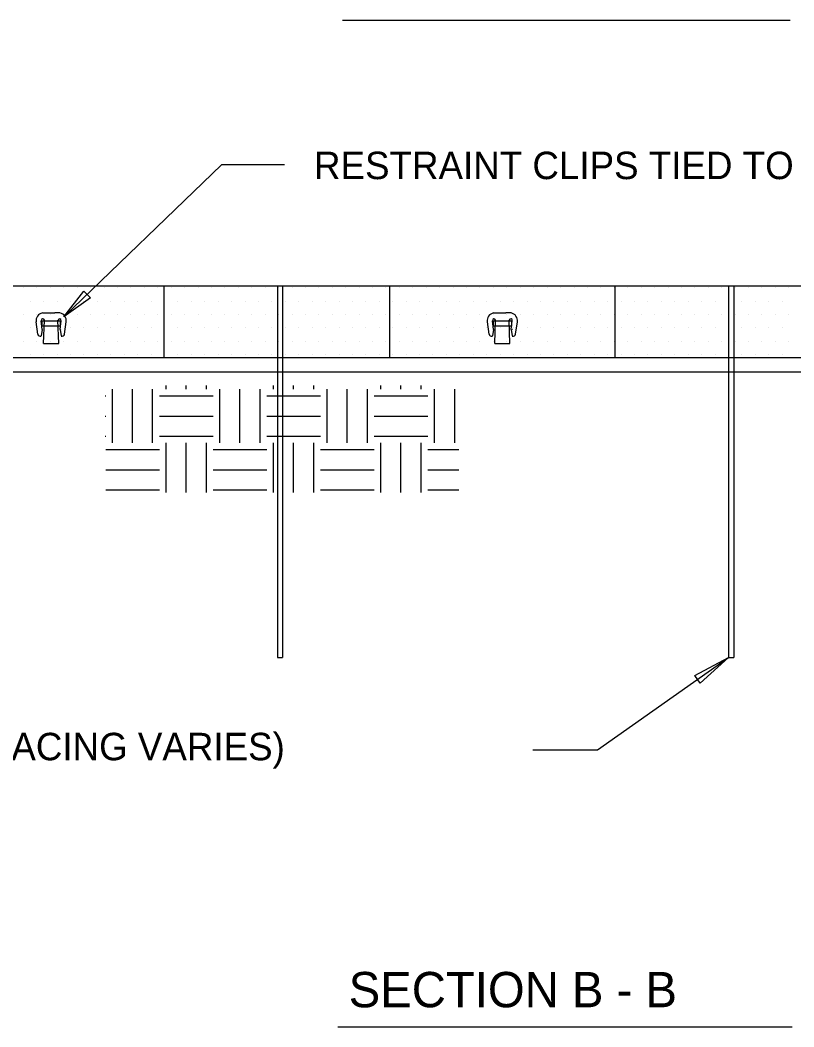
# Model space of a CAD drawing. Extents: x 638850 to 644908, y 297188 to 298900.
# Drawn here: x 642859.9 to 642938.7, y 297609.6 to 297712.2 of the extents above; entities that cross this region are included whole.
import ezdxf

# ---------------------------------------------------------------- set-up
doc = ezdxf.new("R2010")
doc.units = 0
for name, color, linetype in [('12', 7, 'Continuous'), ('13', 7, 'Continuous'), ('3', 7, 'Continuous'), ('5', 7, 'Continuous'), ('6', 7, 'Continuous'), ('7', 7, 'Continuous'), ('8', 7, 'Continuous')]:
    doc.layers.add(name, color=color, linetype=linetype)

msp = doc.modelspace()

# ---------------------------------------------------------------- linework, layer by layer
at = {"layer": '12'}
for p, q in [((642860.2, 297684.97), (642860.2, 297684.97)), ((642861.56, 297684.97), (642861.56, 297684.97)), ((642862.93, 297684.97), (642862.93, 297684.97)), ((642864.3, 297684.97), (642864.3, 297684.97)), ((642865.67, 297684.97), (642865.67, 297684.97)), ((642867.04, 297684.97), (642867.04, 297684.97)), ((642868.4, 297684.97), (642868.4, 297684.97)), ((642869.77, 297684.97), (642869.77, 297684.97)), ((642871.14, 297684.97), (642871.14, 297684.97)), ((642872.51, 297684.97), (642872.51, 297684.97)), ((642873.88, 297684.97), (642873.88, 297684.97)), ((642875.24, 297684.97), (642875.24, 297684.97)), ((642876.61, 297684.97), (642876.61, 297684.97)), ((642877.98, 297684.97), (642877.98, 297684.97)), ((642879.35, 297684.97), (642879.35, 297684.97)), ((642880.72, 297684.97), (642880.72, 297684.97)), ((642882.09, 297684.97), (642882.09, 297684.97)), ((642883.45, 297684.97), (642883.45, 297684.97)), ((642884.82, 297684.97), (642884.82, 297684.97)), ((642886.19, 297684.97), (642886.19, 297684.97)), ((642887.56, 297684.97), (642887.56, 297684.97)), ((642888.93, 297684.97), (642888.93, 297684.97)), ((642890.29, 297684.97), (642890.29, 297684.97)), ((642891.66, 297684.97), (642891.66, 297684.97)), ((642893.03, 297684.97), (642893.03, 297684.97)), ((642894.4, 297684.97), (642894.4, 297684.97)), ((642895.77, 297684.97), (642895.77, 297684.97)), ((642897.13, 297684.97), (642897.13, 297684.97)), ((642898.5, 297684.97), (642898.5, 297684.97)), ((642899.87, 297684.97), (642899.87, 297684.97)), ((642901.24, 297684.97), (642901.24, 297684.97)), ((642902.61, 297684.97), (642902.61, 297684.97)), ((642903.98, 297684.97), (642903.98, 297684.97)), ((642905.34, 297684.97), (642905.34, 297684.97)), ((642906.71, 297684.97), (642906.71, 297684.97)), ((642908.08, 297684.97), (642908.08, 297684.97)), ((642909.45, 297684.97), (642909.45, 297684.97)), ((642910.82, 297684.97), (642910.82, 297684.97)), ((642912.18, 297684.97), (642912.18, 297684.97)), ((642913.55, 297684.97), (642913.55, 297684.97)), ((642914.92, 297684.97), (642914.92, 297684.97)), ((642916.29, 297684.97), (642916.29, 297684.97)), ((642917.66, 297684.97), (642917.66, 297684.97)), ((642919.02, 297684.97), (642919.02, 297684.97)), ((642920.39, 297684.97), (642920.39, 297684.97)), ((642921.76, 297684.97), (642921.76, 297684.97)), ((642923.13, 297684.97), (642923.13, 297684.97)), ((642924.5, 297684.97), (642924.5, 297684.97)), ((642925.87, 297684.97), (642925.87, 297684.97)), ((642927.23, 297684.97), (642927.23, 297684.97)), ((642928.6, 297684.97), (642928.6, 297684.97)), ((642929.97, 297684.97), (642929.97, 297684.97)), ((642931.34, 297684.97), (642931.34, 297684.97)), ((642932.71, 297684.97), (642932.71, 297684.97)), ((642934.07, 297684.97), (642934.07, 297684.97)), ((642935.44, 297684.97), (642935.44, 297684.97)), ((642936.81, 297684.97), (642936.81, 297684.97)), ((642938.18, 297684.97), (642938.18, 297684.97)), ((642860.88, 297683.61), (642860.88, 297683.61)), ((642862.25, 297683.61), (642862.25, 297683.61)), ((642863.61, 297683.61), (642863.61, 297683.61)), ((642864.98, 297683.61), (642864.98, 297683.61)), ((642866.35, 297683.61), (642866.35, 297683.61)), ((642867.72, 297683.61), (642867.72, 297683.61)), ((642869.09, 297683.61), (642869.09, 297683.61)), ((642870.46, 297683.61), (642870.46, 297683.61)), ((642871.82, 297683.61), (642871.82, 297683.61)), ((642873.19, 297683.61), (642873.19, 297683.61)), ((642874.56, 297683.61), (642874.56, 297683.61)), ((642875.93, 297683.61), (642875.93, 297683.61)), ((642877.3, 297683.61), (642877.3, 297683.61)), ((642878.67, 297683.61), (642878.67, 297683.61)), ((642880.03, 297683.61), (642880.03, 297683.61)), ((642881.4, 297683.61), (642881.4, 297683.61)), ((642882.77, 297683.61), (642882.77, 297683.61)), ((642884.14, 297683.61), (642884.14, 297683.61)), ((642885.5, 297683.61), (642885.5, 297683.61)), ((642886.87, 297683.61), (642886.87, 297683.61)), ((642888.24, 297683.61), (642888.24, 297683.61)), ((642889.61, 297683.61), (642889.61, 297683.61)), ((642890.98, 297683.61), (642890.98, 297683.61)), ((642892.35, 297683.61), (642892.35, 297683.61)), ((642893.71, 297683.61), (642893.71, 297683.61)), ((642895.08, 297683.61), (642895.08, 297683.61)), ((642896.45, 297683.61), (642896.45, 297683.61)), ((642897.82, 297683.61), (642897.82, 297683.61)), ((642899.19, 297683.61), (642899.19, 297683.61)), ((642900.56, 297683.61), (642900.56, 297683.61)), ((642901.92, 297683.61), (642901.92, 297683.61)), ((642903.29, 297683.61), (642903.29, 297683.61)), ((642904.66, 297683.61), (642904.66, 297683.61)), ((642906.03, 297683.61), (642906.03, 297683.61)), ((642907.39, 297683.61), (642907.39, 297683.61)), ((642908.76, 297683.61), (642908.76, 297683.61)), ((642910.13, 297683.61), (642910.13, 297683.61)), ((642911.5, 297683.61), (642911.5, 297683.61)), ((642912.87, 297683.61), (642912.87, 297683.61)), ((642914.24, 297683.61), (642914.24, 297683.61)), ((642915.6, 297683.61), (642915.6, 297683.61)), ((642916.97, 297683.61), (642916.97, 297683.61)), ((642918.34, 297683.61), (642918.34, 297683.61)), ((642919.71, 297683.61), (642919.71, 297683.61)), ((642921.08, 297683.61), (642921.08, 297683.61)), ((642922.45, 297683.61), (642922.45, 297683.61)), ((642923.81, 297683.61), (642923.81, 297683.61)), ((642925.18, 297683.61), (642925.18, 297683.61)), ((642926.55, 297683.61), (642926.55, 297683.61)), ((642927.92, 297683.61), (642927.92, 297683.61)), ((642929.28, 297683.61), (642929.28, 297683.61)), ((642930.66, 297683.61), (642930.66, 297683.61)), ((642932.02, 297683.61), (642932.02, 297683.61)), ((642933.39, 297683.61), (642933.39, 297683.61)), ((642934.76, 297683.61), (642934.76, 297683.61)), ((642936.13, 297683.61), (642936.13, 297683.61)), ((642937.49, 297683.61), (642937.49, 297683.61)), ((642860.2, 297682.24), (642860.2, 297682.24)), ((642861.56, 297682.24), (642861.56, 297682.24)), ((642862.93, 297682.24), (642862.93, 297682.24)), ((642864.3, 297682.24), (642864.3, 297682.24)), ((642865.67, 297682.24), (642865.67, 297682.24)), ((642867.04, 297682.24), (642867.04, 297682.24)), ((642868.4, 297682.24), (642868.4, 297682.24)), ((642869.77, 297682.24), (642869.77, 297682.24)), ((642871.14, 297682.24), (642871.14, 297682.24)), ((642872.51, 297682.24), (642872.51, 297682.24)), ((642873.88, 297682.24), (642873.88, 297682.24)), ((642875.24, 297682.24), (642875.24, 297682.24)), ((642876.61, 297682.24), (642876.61, 297682.24)), ((642877.98, 297682.24), (642877.98, 297682.24)), ((642879.35, 297682.24), (642879.35, 297682.24)), ((642880.72, 297682.24), (642880.72, 297682.24)), ((642882.09, 297682.24), (642882.09, 297682.24)), ((642883.45, 297682.24), (642883.45, 297682.24)), ((642884.82, 297682.24), (642884.82, 297682.24)), ((642886.19, 297682.24), (642886.19, 297682.24)), ((642887.56, 297682.24), (642887.56, 297682.24)), ((642888.93, 297682.24), (642888.93, 297682.24)), ((642890.29, 297682.24), (642890.29, 297682.24)), ((642891.66, 297682.24), (642891.66, 297682.24)), ((642893.03, 297682.24), (642893.03, 297682.24)), ((642894.4, 297682.24), (642894.4, 297682.24)), ((642895.77, 297682.24), (642895.77, 297682.24)), ((642897.13, 297682.24), (642897.13, 297682.24)), ((642898.5, 297682.24), (642898.5, 297682.24)), ((642899.87, 297682.24), (642899.87, 297682.24)), ((642901.24, 297682.24), (642901.24, 297682.24)), ((642902.61, 297682.24), (642902.61, 297682.24)), ((642903.98, 297682.24), (642903.98, 297682.24)), ((642905.34, 297682.24), (642905.34, 297682.24)), ((642906.71, 297682.24), (642906.71, 297682.24)), ((642908.08, 297682.24), (642908.08, 297682.24)), ((642909.45, 297682.24), (642909.45, 297682.24)), ((642910.82, 297682.24), (642910.82, 297682.24)), ((642912.18, 297682.24), (642912.18, 297682.24)), ((642913.55, 297682.24), (642913.55, 297682.24)), ((642914.92, 297682.24), (642914.92, 297682.24)), ((642916.29, 297682.24), (642916.29, 297682.24)), ((642917.66, 297682.24), (642917.66, 297682.24)), ((642919.02, 297682.24), (642919.02, 297682.24)), ((642920.39, 297682.24), (642920.39, 297682.24)), ((642921.76, 297682.24), (642921.76, 297682.24)), ((642923.13, 297682.24), (642923.13, 297682.24)), ((642924.5, 297682.24), (642924.5, 297682.24)), ((642925.87, 297682.24), (642925.87, 297682.24)), ((642927.23, 297682.24), (642927.23, 297682.24)), ((642928.6, 297682.24), (642928.6, 297682.24)), ((642929.97, 297682.24), (642929.97, 297682.24)), ((642931.34, 297682.24), (642931.34, 297682.24)), ((642932.71, 297682.24), (642932.71, 297682.24)), ((642934.07, 297682.24), (642934.07, 297682.24)), ((642935.44, 297682.24), (642935.44, 297682.24)), ((642936.81, 297682.24), (642936.81, 297682.24)), ((642938.18, 297682.24), (642938.18, 297682.24)), ((642860.88, 297680.87), (642860.88, 297680.87)), ((642862.25, 297680.87), (642862.25, 297680.87)), ((642863.61, 297680.87), (642863.61, 297680.87)), ((642864.98, 297680.87), (642864.98, 297680.87)), ((642866.35, 297680.87), (642866.35, 297680.87)), ((642867.72, 297680.87), (642867.72, 297680.87)), ((642869.09, 297680.87), (642869.09, 297680.87)), ((642870.46, 297680.87), (642870.46, 297680.87)), ((642871.82, 297680.87), (642871.82, 297680.87)), ((642873.19, 297680.87), (642873.19, 297680.87)), ((642874.56, 297680.87), (642874.56, 297680.87)), ((642875.93, 297680.87), (642875.93, 297680.87)), ((642877.3, 297680.87), (642877.3, 297680.87)), ((642878.67, 297680.87), (642878.67, 297680.87)), ((642880.03, 297680.87), (642880.03, 297680.87)), ((642881.4, 297680.87), (642881.4, 297680.87)), ((642882.77, 297680.87), (642882.77, 297680.87)), ((642884.14, 297680.87), (642884.14, 297680.87)), ((642885.5, 297680.87), (642885.5, 297680.87)), ((642886.87, 297680.87), (642886.87, 297680.87)), ((642888.24, 297680.87), (642888.24, 297680.87)), ((642889.61, 297680.87), (642889.61, 297680.87)), ((642890.98, 297680.87), (642890.98, 297680.87)), ((642892.35, 297680.87), (642892.35, 297680.87)), ((642893.71, 297680.87), (642893.71, 297680.87)), ((642895.08, 297680.87), (642895.08, 297680.87)), ((642896.45, 297680.87), (642896.45, 297680.87)), ((642897.82, 297680.87), (642897.82, 297680.87)), ((642899.19, 297680.87), (642899.19, 297680.87)), ((642900.56, 297680.87), (642900.56, 297680.87)), ((642901.92, 297680.87), (642901.92, 297680.87)), ((642903.29, 297680.87), (642903.29, 297680.87)), ((642904.66, 297680.87), (642904.66, 297680.87)), ((642906.03, 297680.87), (642906.03, 297680.87)), ((642907.39, 297680.87), (642907.39, 297680.87)), ((642908.76, 297680.87), (642908.76, 297680.87)), ((642910.13, 297680.87), (642910.13, 297680.87)), ((642911.5, 297680.87), (642911.5, 297680.87)), ((642912.87, 297680.87), (642912.87, 297680.87)), ((642914.24, 297680.87), (642914.24, 297680.87)), ((642915.6, 297680.87), (642915.6, 297680.87)), ((642916.97, 297680.87), (642916.97, 297680.87)), ((642918.34, 297680.87), (642918.34, 297680.87)), ((642919.71, 297680.87), (642919.71, 297680.87)), ((642921.08, 297680.87), (642921.08, 297680.87)), ((642922.45, 297680.87), (642922.45, 297680.87)), ((642923.81, 297680.87), (642923.81, 297680.87)), ((642925.18, 297680.87), (642925.18, 297680.87)), ((642926.55, 297680.87), (642926.55, 297680.87)), ((642927.92, 297680.87), (642927.92, 297680.87)), ((642929.28, 297680.87), (642929.28, 297680.87)), ((642930.66, 297680.87), (642930.66, 297680.87)), ((642932.02, 297680.87), (642932.02, 297680.87)), ((642933.39, 297680.87), (642933.39, 297680.87)), ((642934.76, 297680.87), (642934.76, 297680.87)), ((642936.13, 297680.87), (642936.13, 297680.87)), ((642937.49, 297680.87), (642937.49, 297680.87)), ((642860.2, 297679.5), (642860.2, 297679.5)), ((642861.56, 297679.5), (642861.56, 297679.5)), ((642862.93, 297679.5), (642862.93, 297679.5)), ((642864.3, 297679.5), (642864.3, 297679.5)), ((642865.67, 297679.5), (642865.67, 297679.5)), ((642867.04, 297679.5), (642867.04, 297679.5)), ((642868.4, 297679.5), (642868.4, 297679.5)), ((642869.77, 297679.5), (642869.77, 297679.5)), ((642871.14, 297679.5), (642871.14, 297679.5)), ((642872.51, 297679.5), (642872.51, 297679.5)), ((642873.88, 297679.5), (642873.88, 297679.5)), ((642875.24, 297679.5), (642875.24, 297679.5)), ((642876.61, 297679.5), (642876.61, 297679.5)), ((642877.98, 297679.5), (642877.98, 297679.5)), ((642879.35, 297679.5), (642879.35, 297679.5)), ((642880.72, 297679.5), (642880.72, 297679.5)), ((642882.09, 297679.5), (642882.09, 297679.5)), ((642883.45, 297679.5), (642883.45, 297679.5)), ((642884.82, 297679.5), (642884.82, 297679.5)), ((642886.19, 297679.5), (642886.19, 297679.5)), ((642887.56, 297679.5), (642887.56, 297679.5)), ((642888.93, 297679.5), (642888.93, 297679.5)), ((642890.29, 297679.5), (642890.29, 297679.5)), ((642891.66, 297679.5), (642891.66, 297679.5)), ((642893.03, 297679.5), (642893.03, 297679.5)), ((642894.4, 297679.5), (642894.4, 297679.5)), ((642895.77, 297679.5), (642895.77, 297679.5)), ((642897.13, 297679.5), (642897.13, 297679.5)), ((642898.5, 297679.5), (642898.5, 297679.5)), ((642899.87, 297679.5), (642899.87, 297679.5)), ((642901.24, 297679.5), (642901.24, 297679.5)), ((642902.61, 297679.5), (642902.61, 297679.5)), ((642903.98, 297679.5), (642903.98, 297679.5)), ((642905.34, 297679.5), (642905.34, 297679.5)), ((642906.71, 297679.5), (642906.71, 297679.5)), ((642908.08, 297679.5), (642908.08, 297679.5)), ((642909.45, 297679.5), (642909.45, 297679.5)), ((642910.82, 297679.5), (642910.82, 297679.5)), ((642912.18, 297679.5), (642912.18, 297679.5)), ((642913.55, 297679.5), (642913.55, 297679.5)), ((642914.92, 297679.5), (642914.92, 297679.5)), ((642916.29, 297679.5), (642916.29, 297679.5)), ((642917.66, 297679.5), (642917.66, 297679.5)), ((642919.02, 297679.5), (642919.02, 297679.5)), ((642920.39, 297679.5), (642920.39, 297679.5)), ((642921.76, 297679.5), (642921.76, 297679.5)), ((642923.13, 297679.5), (642923.13, 297679.5)), ((642924.5, 297679.5), (642924.5, 297679.5)), ((642925.87, 297679.5), (642925.87, 297679.5)), ((642927.23, 297679.5), (642927.23, 297679.5)), ((642928.6, 297679.5), (642928.6, 297679.5)), ((642929.97, 297679.5), (642929.97, 297679.5)), ((642931.34, 297679.5), (642931.34, 297679.5)), ((642932.71, 297679.5), (642932.71, 297679.5)), ((642934.07, 297679.5), (642934.07, 297679.5)), ((642935.44, 297679.5), (642935.44, 297679.5)), ((642936.81, 297679.5), (642936.81, 297679.5)), ((642938.18, 297679.5), (642938.18, 297679.5)), ((642860.88, 297678.13), (642860.88, 297678.13)), ((642862.25, 297678.13), (642862.25, 297678.13)), ((642863.61, 297678.13), (642863.61, 297678.13)), ((642864.98, 297678.13), (642864.98, 297678.13)), ((642866.35, 297678.13), (642866.35, 297678.13)), ((642867.72, 297678.13), (642867.72, 297678.13)), ((642869.09, 297678.13), (642869.09, 297678.13)), ((642870.46, 297678.13), (642870.46, 297678.13)), ((642871.82, 297678.13), (642871.82, 297678.13)), ((642873.19, 297678.13), (642873.19, 297678.13)), ((642874.56, 297678.13), (642874.56, 297678.13)), ((642875.93, 297678.13), (642875.93, 297678.13)), ((642877.3, 297678.13), (642877.3, 297678.13)), ((642878.67, 297678.13), (642878.67, 297678.13)), ((642880.03, 297678.13), (642880.03, 297678.13)), ((642881.4, 297678.13), (642881.4, 297678.13)), ((642882.77, 297678.13), (642882.77, 297678.13)), ((642884.14, 297678.13), (642884.14, 297678.13)), ((642885.5, 297678.13), (642885.5, 297678.13)), ((642886.87, 297678.13), (642886.87, 297678.13)), ((642888.24, 297678.13), (642888.24, 297678.13)), ((642889.61, 297678.13), (642889.61, 297678.13)), ((642890.98, 297678.13), (642890.98, 297678.13)), ((642892.35, 297678.13), (642892.35, 297678.13)), ((642893.71, 297678.13), (642893.71, 297678.13)), ((642895.08, 297678.13), (642895.08, 297678.13)), ((642896.45, 297678.13), (642896.45, 297678.13)), ((642897.82, 297678.13), (642897.82, 297678.13)), ((642899.19, 297678.13), (642899.19, 297678.13)), ((642900.56, 297678.13), (642900.56, 297678.13)), ((642901.92, 297678.13), (642901.92, 297678.13)), ((642903.29, 297678.13), (642903.29, 297678.13)), ((642904.66, 297678.13), (642904.66, 297678.13)), ((642906.03, 297678.13), (642906.03, 297678.13)), ((642907.39, 297678.13), (642907.39, 297678.13)), ((642908.76, 297678.13), (642908.76, 297678.13)), ((642910.13, 297678.13), (642910.13, 297678.13)), ((642911.5, 297678.13), (642911.5, 297678.13)), ((642912.87, 297678.13), (642912.87, 297678.13)), ((642914.24, 297678.13), (642914.24, 297678.13)), ((642915.6, 297678.13), (642915.6, 297678.13)), ((642916.97, 297678.13), (642916.97, 297678.13)), ((642918.34, 297678.13), (642918.34, 297678.13)), ((642919.71, 297678.13), (642919.71, 297678.13)), ((642921.08, 297678.13), (642921.08, 297678.13)), ((642922.45, 297678.13), (642922.45, 297678.13)), ((642923.81, 297678.13), (642923.81, 297678.13)), ((642925.18, 297678.13), (642925.18, 297678.13)), ((642926.55, 297678.13), (642926.55, 297678.13)), ((642927.92, 297678.13), (642927.92, 297678.13)), ((642929.28, 297678.13), (642929.28, 297678.13)), ((642930.66, 297678.13), (642930.66, 297678.13)), ((642932.02, 297678.13), (642932.02, 297678.13)), ((642933.39, 297678.13), (642933.39, 297678.13)), ((642934.76, 297678.13), (642934.76, 297678.13)), ((642936.13, 297678.13), (642936.13, 297678.13)), ((642937.49, 297678.13), (642937.49, 297678.13))]:
    msp.add_line(p, q, dxfattribs=at)
at = {"layer": '13'}
for p, q in [((642869.25, 297669.15), (642869.25, 297674.62)), ((642871.3, 297669.15), (642871.3, 297674.62)), ((642873.35, 297669.15), (642873.35, 297674.62)), ((642874.72, 297674.62), (642874.72, 297675)), ((642876.77, 297674.62), (642876.77, 297675)), ((642878.83, 297674.62), (642878.83, 297675)), ((642880.19, 297669.15), (642880.19, 297674.62)), ((642882.25, 297669.15), (642882.25, 297674.62)), ((642884.3, 297669.15), (642884.3, 297674.62)), ((642885.67, 297674.62), (642885.67, 297675)), ((642887.72, 297674.62), (642887.72, 297675)), ((642889.77, 297674.62), (642889.77, 297675)), ((642891.14, 297669.15), (642891.14, 297674.62)), ((642893.19, 297669.15), (642893.19, 297674.62)), ((642895.24, 297669.15), (642895.24, 297674.62)), ((642896.61, 297674.62), (642896.61, 297675)), ((642898.66, 297674.62), (642898.66, 297675)), ((642900.72, 297674.62), (642900.72, 297675)), ((642902.08, 297669.15), (642902.08, 297674.62)), ((642904.14, 297669.15), (642904.14, 297674.62)), ((642868.52, 297673.94), (642868.57, 297673.94)), ((642874.04, 297673.94), (642879.51, 297673.94)), ((642884.98, 297673.94), (642890.46, 297673.94)), ((642895.93, 297673.94), (642901.4, 297673.94)), ((642868.52, 297671.89), (642868.57, 297671.89)), ((642874.04, 297671.89), (642879.51, 297671.89)), ((642884.98, 297671.89), (642890.46, 297671.89)), ((642895.93, 297671.89), (642901.4, 297671.89)), ((642868.52, 297669.84), (642868.57, 297669.84)), ((642874.04, 297669.84), (642879.51, 297669.84)), ((642874.72, 297664.1), (642874.72, 297669.15)), ((642876.77, 297664.1), (642876.77, 297669.15)), ((642878.83, 297664.1), (642878.83, 297669.15)), ((642884.98, 297669.84), (642890.46, 297669.84)), ((642885.67, 297664.1), (642885.67, 297669.15)), ((642887.72, 297664.1), (642887.72, 297669.15)), ((642889.77, 297664.1), (642889.77, 297669.15)), ((642895.93, 297669.84), (642901.4, 297669.84)), ((642896.61, 297664.1), (642896.61, 297669.15)), ((642898.66, 297664.1), (642898.66, 297669.15)), ((642900.72, 297664.1), (642900.72, 297669.15)), ((642868.57, 297668.47), (642874.04, 297668.47)), ((642879.51, 297668.47), (642884.98, 297668.47)), ((642890.46, 297668.47), (642895.93, 297668.47)), ((642901.4, 297668.47), (642904.55, 297668.47)), ((642868.57, 297666.41), (642874.04, 297666.41)), ((642879.51, 297666.41), (642884.98, 297666.41)), ((642890.46, 297666.41), (642895.93, 297666.41)), ((642901.4, 297666.41), (642904.55, 297666.41)), ((642868.57, 297664.36), (642874.04, 297664.36)), ((642879.51, 297664.36), (642884.98, 297664.36)), ((642890.46, 297664.36), (642895.93, 297664.36)), ((642901.4, 297664.36), (642904.55, 297664.36))]:
    msp.add_line(p, q, dxfattribs=at)
at = {"layer": '3'}
for p, q in [((642892.69, 297712.25), (642938.31, 297712.25)), ((642892.24, 297609.62), (642938.52, 297609.62))]:
    msp.add_line(p, q, dxfattribs=at)
at = {"layer": '5'}
for p, q in [((642828.56, 297685.16), (643012.43, 297685.16)), ((642874.52, 297677.87), (642874.52, 297685.16)), ((642897.51, 297677.87), (642897.51, 297685.16)), ((642920.49, 297677.87), (642920.49, 297685.16)), ((642828.56, 297677.87), (643012.43, 297677.87))]:
    msp.add_line(p, q, dxfattribs=at)
at = {"layer": '6'}
for p, q in [((642880.38, 297697.51), (642864.29, 297681.99)), ((642886.78, 297697.51), (642880.38, 297697.51)), ((642918.7, 297637.85), (642932.04, 297647.27)), ((642912.11, 297637.85), (642918.7, 297637.85))]:
    msp.add_line(p, q, dxfattribs=at)
for points in [[(642867.01, 297683.95), (642864.29, 297681.99), (642866.35, 297684.63)], [(642928.61, 297645.44), (642932.04, 297647.27), (642929.16, 297644.66)]]:
    msp.add_lwpolyline(points, close=True, dxfattribs=at)
at = {"layer": '7'}
for p, q in [((642886.06, 297685.16), (642886.06, 297647.27)), ((642886.06, 297685.16), (642886.59, 297685.16)), ((642886.59, 297685.16), (642886.59, 297647.27)), ((642932.03, 297685.16), (642932.03, 297647.27)), ((642932.03, 297685.16), (642932.56, 297685.16)), ((642932.56, 297685.16), (642932.56, 297647.27)), ((642862.13, 297682.4), (642862.65, 297682.4)), ((642862.65, 297682.4), (642863.38, 297682.4)), ((642863.91, 297682.4), (642863.38, 297682.4)), ((642908.1, 297682.4), (642908.62, 297682.4)), ((642908.62, 297682.4), (642909.35, 297682.4)), ((642909.88, 297682.4), (642909.35, 297682.4)), ((642861.66, 297680.24), (642861.49, 297681.5)), ((642862.1, 297680.71), (642862.01, 297681.61)), ((642862.24, 297679.3), (642862.33, 297681.67)), ((642863.79, 297679.3), (642863.71, 297681.67)), ((642863.93, 297680.71), (642864.03, 297681.61)), ((642864.37, 297680.24), (642864.55, 297681.5)), ((642907.63, 297680.24), (642907.46, 297681.5)), ((642908.07, 297680.71), (642907.98, 297681.61)), ((642908.21, 297679.3), (642908.3, 297681.67)), ((642909.76, 297679.3), (642909.68, 297681.67)), ((642909.9, 297680.71), (642910, 297681.61)), ((642910.34, 297680.24), (642910.52, 297681.5)), ((642862.1, 297680.71), (642862, 297680.05)), ((642863.93, 297680.71), (642864.03, 297680.05)), ((642908.07, 297680.71), (642907.97, 297680.05)), ((642909.9, 297680.71), (642910, 297680.05)), ((642862.24, 297679.3), (642863.79, 297679.3)), ((642908.21, 297679.3), (642909.76, 297679.3)), ((642886.06, 297647.27), (642886.59, 297647.27)), ((642932.03, 297647.27), (642932.56, 297647.27))]:
    msp.add_line(p, q, dxfattribs=at)
for points in [[(642862.1, 297681.58), (642863.94, 297681.58), (642863.94, 297681.04), (642862.1, 297681.04)], [(642908.07, 297681.58), (642909.91, 297681.58), (642909.91, 297681.04), (642908.07, 297681.04)]]:
    msp.add_lwpolyline(points, close=True, dxfattribs=at)
for centre, radius, start, end in [((642862.28, 297681.61), 0.806, 101.1231, 188.0009), ((642863.75, 297681.61), 0.806, 351.9991, 78.8769), ((642908.25, 297681.61), 0.806, 101.1231, 188.0009), ((642909.72, 297681.61), 0.806, 351.9991, 78.8769), ((642862.17, 297681.63), 0.163, 15.9013, 188.2049), ((642863.87, 297681.63), 0.163, 351.7951, 164.0987), ((642908.14, 297681.63), 0.163, 15.9013, 188.2049), ((642909.84, 297681.63), 0.163, 351.7951, 164.0987), ((642861.9, 297680.27), 0.242, 188, 293.86), ((642864.13, 297680.27), 0.242, 246.14, 352), ((642864.06, 297680.5), 0.213, 83.8065, 85.5635), ((642907.87, 297680.27), 0.242, 188, 293.86), ((642910.1, 297680.27), 0.242, 246.14, 352), ((642910.02, 297680.5), 0.213, 83.8065, 85.5635)]:
    msp.add_arc(centre, radius, start, end, dxfattribs=at)
at = {"layer": '8'}
msp.add_line((642828.56, 297676.38), (643012.43, 297676.38), dxfattribs=at)

# ---------------------------------------------------------------- texts
at = {"layer": '3'}
for s, height, p in [('RESTRAINT CLIPS TIED TO TENDONS WITH MOORE HITCH', 2.799, (642889.8, 297696.04)), ('ANCHORS (AS INDICATED - SPACING VARIES)', 2.799, (642803.43, 297636.8)), ('SECTION B - B', 3.6022, (642893.33, 297611.62))]:
    msp.add_text(s, height=height, dxfattribs=at).set_placement(p)

doc.saveas('drawing.dxf')
